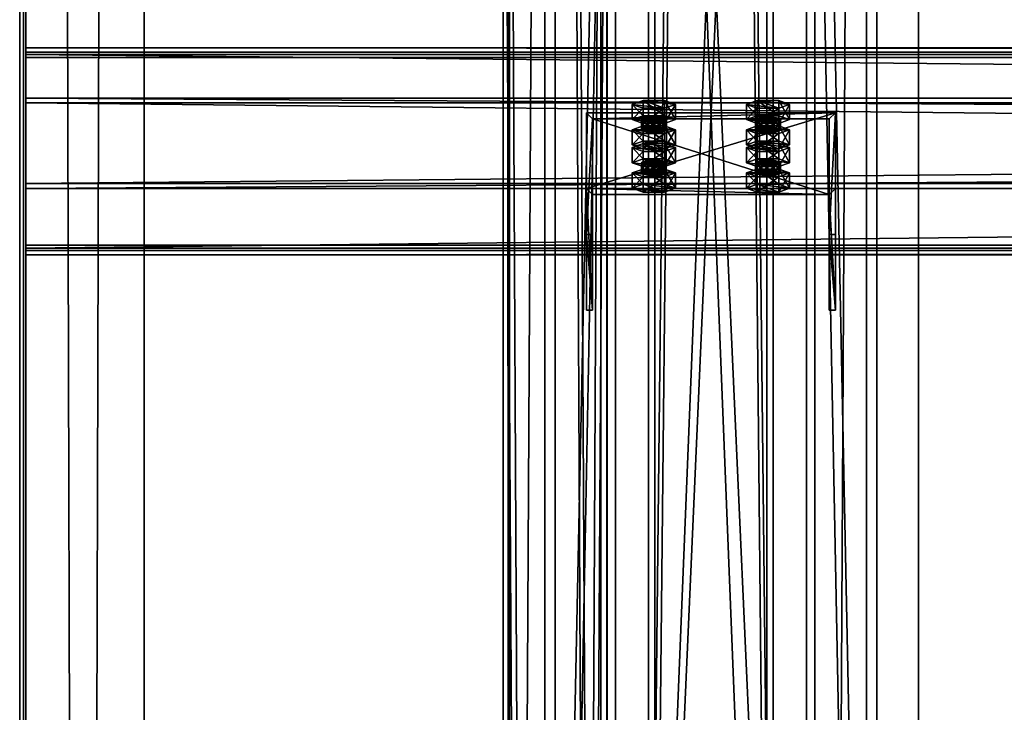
# Model space of a CAD drawing. Header units: millimetres. Extents: x -333 to 67333, y -930 to 39730.
# Tile 824 of 1056: x -333 to 141, y 31589 to 31923. Entities that reach past the tile are written whole.
import ezdxf

# ---------------------------------------------------------------- set-up
doc = ezdxf.new("R2010")
doc.units = ezdxf.units.MM
for name, color, linetype in [('13', 7, 'Continuous'), ('5', 7, 'Continuous'), ('6', 7, 'Continuous'), ('7', 7, 'Continuous'), ('8', 7, 'Continuous'), ('95', 7, 'Continuous'), ('99', 7, 'Continuous')]:
    doc.layers.add(name, color=color, linetype=linetype)

msp = doc.modelspace()

# ---------------------------------------------------------------- meshes
at = {"layer": '13', "color": 30}
mesh = msp.add_polyface(dxfattribs=at)
corners = [(-332.99, 19390.98, 7560.75), (-332.99, 19378.52, 7502.06), (-332.99, 39710.84, 3185.56), (-332.99, 39723.3, 3244.25), (-329.99, 19378.52, 7502.06), (-329.99, 39710.84, 3185.56), (-329.99, 19390.35, 7557.82), (-329.99, 39722.68, 3241.32), (-272.99, 19390.35, 7557.82), (-272.99, 39722.68, 3241.32), (-272.99, 19390.98, 7560.75), (-272.99, 39723.3, 3244.25)]
mesh.append_faces([[corners[k] for k in face] for face in [(0, 2, 3, 3), (1, 5, 2, 2), (4, 7, 5, 5), (6, 9, 7, 7), (8, 11, 9, 9), (10, 3, 11, 11), (0, 4, 1, 1), (8, 0, 10, 10), (7, 2, 5, 5)]], dxfattribs={"vtx0": -1, "color": 30})
mesh.append_faces([[corners[k] for k in face] for face in [(4, 0, 6, 6), (6, 0, 8, 8), (3, 7, 11, 11)]], dxfattribs={"vtx0": -1, "vtx1": -1, "color": 30})
mesh.append_faces([[corners[k] for k in face] for face in [(7, 3, 2, 2)]], dxfattribs={"vtx0": -1, "vtx2": -1, "vtx3": -1, "color": 30})
mesh.append_faces([[corners[k] for k in face] for face in [(9, 11, 7, 7)]], dxfattribs={"vtx1": -1, "color": 30})
mesh.append_faces([[corners[k] for k in face] for face in [(0, 1, 2, 2), (1, 4, 5, 5), (4, 6, 7, 7), (6, 8, 9, 9), (8, 10, 11, 11), (10, 0, 3, 3)]], dxfattribs={"vtx2": -1, "vtx3": -1, "color": 30})
mesh = msp.add_polyface(dxfattribs=at)
corners = [(-100, 29475, 2980), (-50, 29475, 2980), (-50, 38614.7, 2980), (-100, 38614.7, 2980), (-50, 29475, 2983), (-50, 38614.7, 2983), (-97, 29475, 2983), (-97, 38614.7, 2983), (-97, 29475, 3030), (-97, 38614.7, 3030), (-100, 29475, 3030), (-100, 38614.7, 3030)]
mesh.append_faces([[corners[k] for k in face] for face in [(0, 2, 3, 3), (1, 5, 2, 2), (4, 7, 5, 5), (6, 9, 7, 7), (8, 11, 9, 9), (10, 3, 11, 11), (0, 4, 1, 1), (8, 0, 10, 10), (7, 2, 5, 5)]], dxfattribs={"vtx0": -1, "color": 30})
mesh.append_faces([[corners[k] for k in face] for face in [(4, 0, 6, 6), (6, 0, 8, 8), (3, 7, 11, 11)]], dxfattribs={"vtx0": -1, "vtx1": -1, "color": 30})
mesh.append_faces([[corners[k] for k in face] for face in [(7, 3, 2, 2)]], dxfattribs={"vtx0": -1, "vtx2": -1, "vtx3": -1, "color": 30})
mesh.append_faces([[corners[k] for k in face] for face in [(9, 11, 7, 7)]], dxfattribs={"vtx1": -1, "color": 30})
mesh.append_faces([[corners[k] for k in face] for face in [(0, 1, 2, 2), (1, 4, 5, 5), (4, 6, 7, 7), (6, 8, 9, 9), (8, 10, 11, 11), (10, 0, 3, 3)]], dxfattribs={"vtx2": -1, "vtx3": -1, "color": 30})
mesh = msp.add_polyface(dxfattribs=at)
corners = [(-50.06, 32280.5, 4450), (-50.06, 32280.5, 4370), (-50.06, 23554.7, 4370), (-50.06, 23554.7, 4450), (-100.06, 32280.5, 4450), (-100.06, 23554.7, 4450), (-100.06, 32280.5, 4370), (-100.06, 23554.7, 4370), (-97.06, 23554.7, 4373), (-53.06, 23554.7, 4373), (-53.06, 23554.7, 4447), (-97.06, 23554.7, 4447), (-53.06, 32280.5, 4373), (-53.06, 32280.5, 4447), (-97.06, 32280.5, 4373), (-97.06, 32280.5, 4447)]
mesh.append_faces([[corners[k] for k in face] for face in [(0, 2, 3, 3), (4, 3, 5, 5), (6, 5, 7, 7), (12, 10, 9, 9), (14, 9, 8, 8), (15, 8, 11, 11), (13, 11, 10, 10), (1, 7, 2, 2)]], dxfattribs={"vtx0": -1, "color": 30})
mesh.append_faces([[corners[k] for k in face] for face in [(7, 8, 2, 2), (8, 5, 11, 11), (11, 5, 10, 10), (2, 9, 3, 3), (9, 2, 8, 8), (3, 10, 5, 5), (1, 12, 6, 6), (12, 0, 13, 13), (13, 0, 15, 15), (6, 14, 4, 4), (14, 6, 12, 12), (4, 15, 0, 0)]], dxfattribs={"vtx0": -1, "vtx1": -1, "color": 30})
mesh.append_faces([[corners[k] for k in face] for face in [(8, 7, 5, 5), (3, 9, 10, 10), (12, 1, 0, 0), (4, 14, 15, 15)]], dxfattribs={"vtx0": -1, "vtx2": -1, "vtx3": -1, "color": 30})
mesh.append_faces([[corners[k] for k in face] for face in [(0, 1, 2, 2), (4, 0, 3, 3), (6, 4, 5, 5), (12, 13, 10, 10), (14, 12, 9, 9), (15, 14, 8, 8), (13, 15, 11, 11), (1, 6, 7, 7)]], dxfattribs={"vtx2": -1, "vtx3": -1, "color": 30})
mesh = msp.add_polyface(dxfattribs=at)
corners = [(-330.01, 31812.86, 4917.42), (-330.01, 31885.25, 4902.03), (6099.99, 31885.25, 4902.03), (6099.99, 31812.86, 4917.42), (-330.01, 31844.08, 4708.36), (6099.99, 31844.08, 4708.36), (-330.01, 31904.73, 4695.47), (6099.99, 31904.73, 4695.47), (-330.01, 31907.43, 4708.19), (6099.99, 31907.43, 4708.19), (-330.01, 31909.38, 4707.77), (6099.99, 31909.38, 4707.77), (-330.01, 31906.27, 4693.1), (6099.99, 31906.27, 4693.1), (-330.01, 31841.71, 4706.82), (6099.99, 31841.71, 4706.82), (-330.01, 31882.87, 4900.49), (6099.99, 31882.87, 4900.49), (-330.01, 31814.4, 4915.05), (6099.99, 31814.4, 4915.05), (-330.01, 31811.7, 4902.33), (6099.99, 31811.7, 4902.33), (-330.01, 31809.74, 4902.75), (6099.99, 31809.74, 4902.75)]
mesh.append_faces([[corners[k] for k in face] for face in [(0, 2, 3, 3), (1, 5, 2, 2), (4, 7, 5, 5), (6, 9, 7, 7), (8, 11, 9, 9), (10, 13, 11, 11), (12, 15, 13, 13), (14, 17, 15, 15), (16, 19, 17, 17), (18, 21, 19, 19), (20, 23, 21, 21), (22, 3, 23, 23), (20, 0, 22, 22), (8, 12, 10, 10), (3, 21, 23, 23), (13, 9, 11, 11)]], dxfattribs={"vtx0": -1, "color": 30})
mesh.append_faces([[corners[k] for k in face] for face in [(1, 16, 4, 4), (16, 0, 18, 18), (18, 0, 20, 20), (12, 6, 14, 14), (14, 4, 16, 16), (21, 3, 19, 19), (2, 19, 3, 3), (19, 2, 17, 17), (17, 2, 15, 15)]], dxfattribs={"vtx0": -1, "vtx1": -1, "color": 30})
mesh.append_faces([[corners[k] for k in face] for face in [(16, 1, 0, 0), (12, 8, 6, 6), (14, 6, 4, 4), (15, 2, 5, 5), (5, 13, 15, 15), (13, 5, 7, 7), (13, 7, 9, 9)]], dxfattribs={"vtx0": -1, "vtx2": -1, "vtx3": -1, "color": 30})
mesh.append_faces([[corners[k] for k in face] for face in [(0, 1, 2, 2), (1, 4, 5, 5), (4, 6, 7, 7), (6, 8, 9, 9), (8, 10, 11, 11), (10, 12, 13, 13), (12, 14, 15, 15), (14, 16, 17, 17), (16, 18, 19, 19), (18, 20, 21, 21), (20, 22, 23, 23), (22, 0, 3, 3)]], dxfattribs={"vtx2": -1, "vtx3": -1, "color": 30})
at = {"layer": '5', "color": 131}
mesh = msp.add_polyface(dxfattribs=at)
corners = [(-46, 38614.7, 2984), (46, 38614.7, 2984), (46, 29415, 2984), (-46, 29415, 2984), (46, 38614.7, 3076), (46, 29415, 3076), (-46, 38614.7, 3076), (-46, 29415, 3076), (-50, 38614.7, 2980), (-50, 38614.7, 3080), (-50, 29415, 3080), (-50, 29415, 2980), (50, 38614.7, 3080), (50, 29415, 3080), (50, 38614.7, 2980), (50, 29415, 2980)]
mesh.append_faces([[corners[k] for k in face] for face in [(0, 2, 3, 3), (1, 5, 2, 2), (4, 7, 5, 5), (6, 3, 7, 7), (8, 10, 11, 11), (9, 13, 10, 10), (12, 15, 13, 13), (14, 11, 15, 15)]], dxfattribs={"vtx0": -1, "color": 131})
mesh.append_faces([[corners[k] for k in face] for face in [(9, 6, 12, 12), (6, 8, 0, 0), (0, 8, 1, 1), (12, 4, 14, 14), (4, 12, 6, 6), (14, 1, 8, 8), (11, 3, 15, 15), (3, 10, 7, 7), (7, 10, 5, 5), (15, 2, 13, 13), (2, 15, 3, 3), (13, 5, 10, 10)]], dxfattribs={"vtx0": -1, "vtx1": -1, "color": 131})
mesh.append_faces([[corners[k] for k in face] for face in [(6, 9, 8, 8), (14, 4, 1, 1), (3, 11, 10, 10), (13, 2, 5, 5)]], dxfattribs={"vtx0": -1, "vtx2": -1, "vtx3": -1, "color": 131})
mesh.append_faces([[corners[k] for k in face] for face in [(0, 1, 2, 2), (1, 4, 5, 5), (4, 6, 7, 7), (6, 0, 3, 3), (8, 9, 10, 10), (9, 12, 13, 13), (12, 14, 15, 15), (14, 8, 11, 11)]], dxfattribs={"vtx2": -1, "vtx3": -1, "color": 131})
at = {"layer": '6', "color": 2}
mesh = msp.add_polyface(dxfattribs=at)
corners = [(75, 30885.22, 4751.68), (-75, 30885.22, 4751.68), (-75, 38624.7, 3106.65), (75, 38624.7, 3106.65), (-75, 30916.41, 4898.4), (-75, 38774.7, 3228.12), (75, 30916.41, 4898.4), (75, 38774.7, 3228.12), (80, 30884.18, 4746.79), (80, 30917.45, 4903.29), (80, 38779.7, 3232.17), (80, 38619.7, 3102.61), (-80, 30917.45, 4903.29), (-80, 38779.7, 3232.17), (-80, 30884.18, 4746.79), (-80, 38619.7, 3102.61)]
mesh.append_faces([[corners[k] for k in face] for face in [(0, 2, 3, 3), (1, 5, 2, 2), (4, 7, 5, 5), (6, 3, 7, 7), (8, 10, 11, 11), (9, 13, 10, 10), (12, 15, 13, 13), (14, 11, 15, 15)]], dxfattribs={"vtx0": -1, "color": 2})
mesh.append_faces([[corners[k] for k in face] for face in [(9, 6, 12, 12), (6, 8, 0, 0), (0, 8, 1, 1), (12, 4, 14, 14), (4, 12, 6, 6), (14, 1, 8, 8), (11, 3, 15, 15), (3, 10, 7, 7), (7, 10, 5, 5), (15, 2, 13, 13), (2, 15, 3, 3), (13, 5, 10, 10)]], dxfattribs={"vtx0": -1, "vtx1": -1, "color": 2})
mesh.append_faces([[corners[k] for k in face] for face in [(6, 9, 8, 8), (14, 4, 1, 1), (3, 11, 10, 10), (13, 2, 5, 5)]], dxfattribs={"vtx0": -1, "vtx2": -1, "vtx3": -1, "color": 2})
mesh.append_faces([[corners[k] for k in face] for face in [(0, 1, 2, 2), (1, 4, 5, 5), (4, 6, 7, 7), (6, 0, 3, 3), (8, 9, 10, 10), (9, 12, 13, 13), (12, 14, 15, 15), (14, 8, 11, 11)]], dxfattribs={"vtx2": -1, "vtx3": -1, "color": 2})
at = {"layer": '7', "color": 6}
mesh = msp.add_polyface(dxfattribs=at)
corners = [(60, 31878.09, 4878), (-60, 31878.09, 4878), (-60, 31841.71, 4706.82), (60, 31841.71, 4706.82), (-60, 31819.4, 4890.47), (-60, 31783.02, 4719.29), (-57, 31819.4, 4890.47), (-57, 31783.02, 4719.29), (-57, 31875.16, 4878.62), (-57, 31838.77, 4707.44), (57, 31875.16, 4878.62), (57, 31838.77, 4707.44), (57, 31819.4, 4890.47), (57, 31783.02, 4719.29), (60, 31819.4, 4890.47), (60, 31783.02, 4719.29)]
mesh.append_faces([[corners[k] for k in face] for face in [(0, 2, 3, 3), (1, 5, 2, 2), (4, 7, 5, 5), (6, 9, 7, 7), (8, 11, 9, 9), (10, 13, 11, 11), (12, 15, 13, 13), (14, 3, 15, 15), (12, 0, 14, 14), (7, 2, 5, 5)]], dxfattribs={"vtx0": -1, "color": 6})
mesh.append_faces([[corners[k] for k in face] for face in [(1, 8, 4, 4), (8, 0, 10, 10), (10, 0, 12, 12), (3, 11, 15, 15), (11, 2, 9, 9), (9, 2, 7, 7)]], dxfattribs={"vtx0": -1, "vtx1": -1, "color": 6})
mesh.append_faces([[corners[k] for k in face] for face in [(8, 1, 0, 0), (11, 3, 2, 2)]], dxfattribs={"vtx0": -1, "vtx2": -1, "vtx3": -1, "color": 6})
mesh.append_faces([[corners[k] for k in face] for face in [(6, 4, 8, 8), (13, 15, 11, 11)]], dxfattribs={"vtx1": -1, "color": 6})
mesh.append_faces([[corners[k] for k in face] for face in [(0, 1, 2, 2), (1, 4, 5, 5), (4, 6, 7, 7), (6, 8, 9, 9), (8, 10, 11, 11), (10, 12, 13, 13), (12, 14, 15, 15), (14, 0, 3, 3)]], dxfattribs={"vtx2": -1, "vtx3": -1, "color": 6})
at = {"layer": '8', "color": 253}
mesh = msp.add_polyface(dxfattribs=at)
corners = [(27, 31200.22, 4679.61), (-27, 31200.22, 4679.61), (-27, 32558.7, 3080), (27, 32558.7, 3080), (-27, 31318.69, 4654.43), (-27, 32655.78, 3080), (27, 31318.69, 4654.43), (27, 32655.78, 3080), (30, 31195.42, 4680.63), (30, 31323.49, 4653.41), (30, 32659.72, 3080), (30, 32554.76, 3080), (-30, 31323.49, 4653.41), (-30, 32659.72, 3080), (-30, 31195.42, 4680.63), (-30, 32554.76, 3080)]
mesh.append_faces([[corners[k] for k in face] for face in [(0, 2, 3, 3), (1, 5, 2, 2), (4, 7, 5, 5), (6, 3, 7, 7), (8, 10, 11, 11), (9, 13, 10, 10), (12, 15, 13, 13), (14, 11, 15, 15)]], dxfattribs={"vtx0": -1, "color": 253})
mesh.append_faces([[corners[k] for k in face] for face in [(9, 6, 12, 12), (6, 8, 0, 0), (0, 8, 1, 1), (12, 4, 14, 14), (4, 12, 6, 6), (14, 1, 8, 8), (11, 3, 15, 15), (3, 10, 7, 7), (7, 10, 5, 5), (15, 2, 13, 13), (2, 15, 3, 3), (13, 5, 10, 10)]], dxfattribs={"vtx0": -1, "vtx1": -1, "color": 253})
mesh.append_faces([[corners[k] for k in face] for face in [(6, 9, 8, 8), (14, 4, 1, 1), (3, 11, 10, 10), (13, 2, 5, 5)]], dxfattribs={"vtx0": -1, "vtx2": -1, "vtx3": -1, "color": 253})
mesh.append_faces([[corners[k] for k in face] for face in [(0, 1, 2, 2), (1, 4, 5, 5), (4, 6, 7, 7), (6, 0, 3, 3), (8, 9, 10, 10), (9, 12, 13, 13), (12, 14, 15, 15), (14, 8, 11, 11)]], dxfattribs={"vtx2": -1, "vtx3": -1, "color": 253})
at = {"layer": '95', "color": 20}
mesh = msp.add_polyface(dxfattribs=at)
corners = [(-21.5, 31874.85, 4853.13), (-22.3, 31874.23, 4850.19), (-22.3, 31869.34, 4851.23), (-32.7, 31874.23, 4850.19), (-33.5, 31874.85, 4853.13), (-33.5, 31869.96, 4854.17), (-32.7, 31875.47, 4856.06), (-32.7, 31870.58, 4857.1), (-30.5, 31875.93, 4858.21), (-30.5, 31871.04, 4859.25), (-27.5, 31876.1, 4859), (-27.5, 31871.21, 4860.04), (-24.5, 31875.93, 4858.21), (-24.5, 31871.04, 4859.25), (-22.3, 31875.47, 4856.06), (-22.3, 31870.58, 4857.1), (-21.5, 31869.96, 4854.17), (-24.5, 31873.77, 4848.04), (-30.5, 31873.77, 4848.04), (-27.5, 31873.6, 4847.26), (-17.11, 31882.19, 4851.57), (-22.3, 31880.32, 4842.76), (-22.3, 31872.98, 4844.32), (-17.11, 31874.85, 4853.13), (-32.7, 31880.32, 4842.76), (-32.7, 31872.98, 4844.32), (-37.89, 31882.19, 4851.57), (-37.89, 31874.85, 4853.13), (-32.7, 31884.06, 4860.37), (-32.7, 31876.72, 4861.93), (-22.3, 31884.06, 4860.37), (-22.3, 31876.72, 4861.93)]
mesh.append_faces([[corners[k] for k in face] for face in [(6, 9, 7, 7), (8, 11, 9, 9), (10, 13, 11, 11), (12, 15, 13, 13), (17, 18, 19, 19), (8, 12, 10, 10), (20, 22, 23, 23), (21, 25, 22, 22), (24, 27, 25, 25), (26, 29, 27, 27), (28, 31, 29, 29), (30, 23, 31, 31), (21, 26, 24, 24), (28, 20, 30, 30), (23, 29, 31, 31), (27, 22, 25, 25)]], dxfattribs={"vtx0": -1, "color": 20})
mesh.append_faces([[corners[k] for k in face] for face in [(18, 17, 3, 3), (3, 1, 4, 4), (4, 1, 6, 6), (6, 14, 8, 8), (26, 21, 28, 28), (29, 22, 27, 27)]], dxfattribs={"vtx0": -1, "vtx1": -1, "color": 20})
mesh.append_faces([[corners[k] for k in face] for face in [(3, 17, 1, 1), (6, 1, 0, 0), (6, 0, 14, 14), (8, 14, 12, 12), (28, 21, 20, 20), (29, 23, 22, 22)]], dxfattribs={"vtx0": -1, "vtx2": -1, "vtx3": -1, "color": 20})
mesh.append_faces([[corners[k] for k in face] for face in [(0, 1, 2, 2), (3, 4, 5, 5), (4, 6, 7, 7), (6, 8, 9, 9), (8, 10, 11, 11), (10, 12, 13, 13), (12, 14, 15, 15), (14, 0, 16, 16), (20, 21, 22, 22), (21, 24, 25, 25), (24, 26, 27, 27), (26, 28, 29, 29), (28, 30, 31, 31), (30, 20, 23, 23)]], dxfattribs={"vtx2": -1, "vtx3": -1, "color": 20})
mesh = msp.add_polyface(dxfattribs=at)
corners = [(33.5, 31874.85, 4853.13), (32.7, 31874.23, 4850.19), (32.7, 31869.34, 4851.23), (22.3, 31874.23, 4850.19), (21.5, 31874.85, 4853.13), (21.5, 31869.96, 4854.17), (22.3, 31875.47, 4856.06), (22.3, 31870.58, 4857.1), (24.5, 31875.93, 4858.21), (24.5, 31871.04, 4859.25), (27.5, 31876.1, 4859), (27.5, 31871.21, 4860.04), (30.5, 31875.93, 4858.21), (30.5, 31871.04, 4859.25), (32.7, 31875.47, 4856.06), (32.7, 31870.58, 4857.1), (33.5, 31869.96, 4854.17), (30.5, 31873.77, 4848.04), (24.5, 31873.77, 4848.04), (27.5, 31873.6, 4847.26), (37.89, 31882.19, 4851.57), (32.7, 31880.32, 4842.76), (32.7, 31872.98, 4844.32), (37.89, 31874.85, 4853.13), (22.3, 31880.32, 4842.76), (22.3, 31872.98, 4844.32), (17.11, 31882.19, 4851.57), (17.11, 31874.85, 4853.13), (22.3, 31884.06, 4860.37), (22.3, 31876.72, 4861.93), (32.7, 31884.06, 4860.37), (32.7, 31876.72, 4861.93)]
mesh.append_faces([[corners[k] for k in face] for face in [(6, 9, 7, 7), (8, 11, 9, 9), (10, 13, 11, 11), (12, 15, 13, 13), (17, 18, 19, 19), (8, 12, 10, 10), (20, 22, 23, 23), (21, 25, 22, 22), (24, 27, 25, 25), (26, 29, 27, 27), (28, 31, 29, 29), (30, 23, 31, 31), (21, 26, 24, 24), (28, 20, 30, 30), (23, 29, 31, 31), (27, 22, 25, 25)]], dxfattribs={"vtx0": -1, "color": 20})
mesh.append_faces([[corners[k] for k in face] for face in [(18, 17, 3, 3), (3, 1, 4, 4), (4, 1, 6, 6), (6, 14, 8, 8), (26, 21, 28, 28), (29, 22, 27, 27)]], dxfattribs={"vtx0": -1, "vtx1": -1, "color": 20})
mesh.append_faces([[corners[k] for k in face] for face in [(3, 17, 1, 1), (6, 1, 0, 0), (6, 0, 14, 14), (8, 14, 12, 12), (28, 21, 20, 20), (29, 23, 22, 22)]], dxfattribs={"vtx0": -1, "vtx2": -1, "vtx3": -1, "color": 20})
mesh.append_faces([[corners[k] for k in face] for face in [(0, 1, 2, 2), (3, 4, 5, 5), (4, 6, 7, 7), (6, 8, 9, 9), (8, 10, 11, 11), (10, 12, 13, 13), (12, 14, 15, 15), (14, 0, 16, 16), (20, 21, 22, 22), (21, 24, 25, 25), (24, 26, 27, 27), (26, 28, 29, 29), (28, 30, 31, 31), (30, 20, 23, 23)]], dxfattribs={"vtx2": -1, "vtx3": -1, "color": 20})
mesh = msp.add_polyface(dxfattribs=at)
corners = [(-21.5, 31874.85, 4853.13), (-22.3, 31869.34, 4851.23), (-21.5, 31869.96, 4854.17), (-22.3, 31874.23, 4850.19), (-24.5, 31873.77, 4848.04), (-24.5, 31868.88, 4849.08), (-27.5, 31873.6, 4847.26), (-27.5, 31868.71, 4848.3), (-30.5, 31873.77, 4848.04), (-30.5, 31868.88, 4849.08), (-32.7, 31874.23, 4850.19), (-32.7, 31869.34, 4851.23), (-33.5, 31869.96, 4854.17), (-33.5, 31874.85, 4853.13), (-32.7, 31870.58, 4857.1), (-22.3, 31875.47, 4856.06), (-22.3, 31870.58, 4857.1), (-27.5, 31871.21, 4860.04), (-24.5, 31871.04, 4859.25), (-30.5, 31871.04, 4859.25), (-17.11, 31869.96, 4854.17), (-22.3, 31868.09, 4845.36), (-22.3, 31860.75, 4846.92), (-17.11, 31862.62, 4855.73), (-32.7, 31868.09, 4845.36), (-32.7, 31860.75, 4846.92), (-37.89, 31869.96, 4854.17), (-37.89, 31862.62, 4855.73), (-32.7, 31871.83, 4862.97), (-32.7, 31864.49, 4864.53), (-22.3, 31871.83, 4862.97), (-22.3, 31864.49, 4864.53), (-32.7, 31863.27, 4762.56), (-17.11, 31861.4, 4753.75), (-22.3, 31863.27, 4762.56)]
mesh.append_faces([[corners[k] for k in face] for face in [(0, 1, 2, 2), (3, 5, 1, 1), (4, 7, 5, 5), (6, 9, 7, 7), (8, 11, 9, 9), (10, 12, 11, 11), (13, 14, 12, 12), (15, 2, 16, 16), (16, 17, 18, 18), (9, 5, 7, 7), (20, 22, 23, 23), (21, 25, 22, 22), (24, 27, 25, 25), (26, 29, 27, 27), (28, 31, 29, 29), (30, 23, 31, 31), (21, 26, 24, 24), (28, 20, 30, 30), (23, 29, 31, 31), (32, 33, 34, 34)]], dxfattribs={"vtx0": -1, "color": 20})
mesh.append_faces([[corners[k] for k in face] for face in [(17, 16, 19, 19), (19, 2, 14, 14), (14, 1, 12, 12), (12, 1, 11, 11), (11, 5, 9, 9), (26, 20, 28, 28), (29, 22, 27, 27)]], dxfattribs={"vtx0": -1, "vtx1": -1, "color": 20})
mesh.append_faces([[corners[k] for k in face] for face in [(19, 16, 2, 2), (14, 2, 1, 1), (11, 1, 5, 5), (26, 21, 20, 20), (29, 23, 22, 22)]], dxfattribs={"vtx0": -1, "vtx2": -1, "vtx3": -1, "color": 20})
mesh.append_faces([[corners[k] for k in face] for face in [(3, 4, 5, 5), (4, 6, 7, 7), (6, 8, 9, 9), (8, 10, 11, 11), (20, 21, 22, 22), (21, 24, 25, 25), (24, 26, 27, 27), (26, 28, 29, 29), (28, 30, 31, 31), (30, 20, 23, 23)]], dxfattribs={"vtx2": -1, "vtx3": -1, "color": 20})
mesh = msp.add_polyface(dxfattribs=at)
corners = [(33.5, 31874.85, 4853.13), (32.7, 31869.34, 4851.23), (33.5, 31869.96, 4854.17), (32.7, 31874.23, 4850.19), (30.5, 31873.77, 4848.04), (30.5, 31868.88, 4849.08), (27.5, 31873.6, 4847.26), (27.5, 31868.71, 4848.3), (24.5, 31873.77, 4848.04), (24.5, 31868.88, 4849.08), (22.3, 31874.23, 4850.19), (22.3, 31869.34, 4851.23), (21.5, 31869.96, 4854.17), (21.5, 31874.85, 4853.13), (22.3, 31870.58, 4857.1), (32.7, 31875.47, 4856.06), (32.7, 31870.58, 4857.1), (27.5, 31871.21, 4860.04), (30.5, 31871.04, 4859.25), (24.5, 31871.04, 4859.25), (37.89, 31869.96, 4854.17), (32.7, 31868.09, 4845.36), (32.7, 31860.75, 4846.92), (37.89, 31862.62, 4855.73), (22.3, 31868.09, 4845.36), (22.3, 31860.75, 4846.92), (17.11, 31869.96, 4854.17), (17.11, 31862.62, 4855.73), (22.3, 31871.83, 4862.97), (22.3, 31864.49, 4864.53), (32.7, 31871.83, 4862.97), (32.7, 31864.49, 4864.53), (22.3, 31863.27, 4762.56), (37.89, 31861.4, 4753.75), (32.7, 31863.27, 4762.56)]
mesh.append_faces([[corners[k] for k in face] for face in [(0, 1, 2, 2), (3, 5, 1, 1), (4, 7, 5, 5), (6, 9, 7, 7), (8, 11, 9, 9), (10, 12, 11, 11), (13, 14, 12, 12), (15, 2, 16, 16), (16, 17, 18, 18), (9, 5, 7, 7), (20, 22, 23, 23), (21, 25, 22, 22), (24, 27, 25, 25), (26, 29, 27, 27), (28, 31, 29, 29), (30, 23, 31, 31), (21, 26, 24, 24), (28, 20, 30, 30), (23, 29, 31, 31), (32, 33, 34, 34)]], dxfattribs={"vtx0": -1, "color": 20})
mesh.append_faces([[corners[k] for k in face] for face in [(17, 16, 19, 19), (19, 2, 14, 14), (14, 2, 12, 12), (12, 5, 11, 11), (11, 5, 9, 9), (26, 20, 28, 28), (29, 22, 27, 27)]], dxfattribs={"vtx0": -1, "vtx1": -1, "color": 20})
mesh.append_faces([[corners[k] for k in face] for face in [(19, 16, 2, 2), (12, 2, 1, 1), (12, 1, 5, 5), (26, 21, 20, 20), (29, 23, 22, 22)]], dxfattribs={"vtx0": -1, "vtx2": -1, "vtx3": -1, "color": 20})
mesh.append_faces([[corners[k] for k in face] for face in [(3, 4, 5, 5), (4, 6, 7, 7), (6, 8, 9, 9), (8, 10, 11, 11), (20, 21, 22, 22), (21, 24, 25, 25), (24, 26, 27, 27), (26, 28, 29, 29), (28, 30, 31, 31), (30, 20, 23, 23)]], dxfattribs={"vtx2": -1, "vtx3": -1, "color": 20})
mesh = msp.add_polyface(dxfattribs=at)
corners = [(-37.89, 31862.62, 4855.73), (-22.3, 31860.75, 4846.92), (-32.7, 31860.75, 4846.92), (-21.5, 31854.06, 4755.31), (-22.3, 31853.44, 4752.38), (-22.3, 31848.55, 4753.42), (-32.7, 31853.44, 4752.38), (-33.5, 31854.06, 4755.31), (-33.5, 31849.17, 4756.35), (-32.7, 31854.68, 4758.25), (-32.7, 31849.79, 4759.29), (-30.5, 31855.14, 4760.4), (-30.5, 31850.25, 4761.43), (-27.5, 31855.31, 4761.18), (-27.5, 31850.42, 4762.22), (-24.5, 31855.14, 4760.4), (-24.5, 31850.25, 4761.43), (-22.3, 31854.68, 4758.25), (-22.3, 31849.79, 4759.29), (-21.5, 31849.17, 4756.35), (-24.5, 31852.98, 4750.23), (-30.5, 31852.98, 4750.23), (-27.5, 31852.81, 4749.44), (-17.11, 31861.4, 4753.75), (-22.3, 31859.52, 4744.95), (-22.3, 31852.19, 4746.51), (-17.11, 31854.06, 4755.31), (-32.7, 31859.52, 4744.95), (-32.7, 31852.19, 4746.51), (-37.89, 31861.4, 4753.75), (-37.89, 31854.06, 4755.31), (-32.7, 31863.27, 4762.56), (-32.7, 31855.93, 4764.12), (-22.3, 31863.27, 4762.56), (-22.3, 31855.93, 4764.12)]
mesh.append_faces([[corners[k] for k in face] for face in [(0, 1, 2, 2), (9, 12, 10, 10), (11, 14, 12, 12), (13, 16, 14, 14), (15, 18, 16, 16), (20, 21, 22, 22), (11, 15, 13, 13), (23, 25, 26, 26), (24, 28, 25, 25), (27, 30, 28, 28), (29, 32, 30, 30), (31, 34, 32, 32), (33, 26, 34, 34), (24, 29, 27, 27), (26, 32, 34, 34), (30, 25, 28, 28)]], dxfattribs={"vtx0": -1, "color": 20})
mesh.append_faces([[corners[k] for k in face] for face in [(21, 20, 6, 6), (6, 4, 7, 7), (7, 4, 9, 9), (9, 17, 11, 11), (29, 24, 31, 31), (32, 25, 30, 30)]], dxfattribs={"vtx0": -1, "vtx1": -1, "color": 20})
mesh.append_faces([[corners[k] for k in face] for face in [(6, 20, 4, 4), (9, 4, 3, 3), (9, 3, 17, 17), (11, 17, 15, 15), (31, 24, 23, 23), (32, 26, 25, 25)]], dxfattribs={"vtx0": -1, "vtx2": -1, "vtx3": -1, "color": 20})
mesh.append_faces([[corners[k] for k in face] for face in [(3, 4, 5, 5), (6, 7, 8, 8), (7, 9, 10, 10), (9, 11, 12, 12), (11, 13, 14, 14), (13, 15, 16, 16), (15, 17, 18, 18), (17, 3, 19, 19), (23, 24, 25, 25), (24, 27, 28, 28), (27, 29, 30, 30), (29, 31, 32, 32), (31, 33, 34, 34), (33, 23, 26, 26)]], dxfattribs={"vtx2": -1, "vtx3": -1, "color": 20})
mesh = msp.add_polyface(dxfattribs=at)
corners = [(17.11, 31862.62, 4855.73), (32.7, 31860.75, 4846.92), (22.3, 31860.75, 4846.92), (33.5, 31854.06, 4755.31), (32.7, 31853.44, 4752.38), (32.7, 31848.55, 4753.42), (22.3, 31853.44, 4752.38), (21.5, 31854.06, 4755.31), (21.5, 31849.17, 4756.35), (22.3, 31854.68, 4758.25), (22.3, 31849.79, 4759.29), (24.5, 31855.14, 4760.4), (24.5, 31850.25, 4761.43), (27.5, 31855.31, 4761.18), (27.5, 31850.42, 4762.22), (30.5, 31855.14, 4760.4), (30.5, 31850.25, 4761.43), (32.7, 31854.68, 4758.25), (32.7, 31849.79, 4759.29), (33.5, 31849.17, 4756.35), (30.5, 31852.98, 4750.23), (24.5, 31852.98, 4750.23), (27.5, 31852.81, 4749.44), (37.89, 31861.4, 4753.75), (32.7, 31859.52, 4744.95), (32.7, 31852.19, 4746.51), (37.89, 31854.06, 4755.31), (22.3, 31859.52, 4744.95), (22.3, 31852.19, 4746.51), (17.11, 31861.4, 4753.75), (17.11, 31854.06, 4755.31), (22.3, 31863.27, 4762.56), (22.3, 31855.93, 4764.12), (32.7, 31863.27, 4762.56), (32.7, 31855.93, 4764.12)]
mesh.append_faces([[corners[k] for k in face] for face in [(0, 1, 2, 2), (9, 12, 10, 10), (11, 14, 12, 12), (13, 16, 14, 14), (15, 18, 16, 16), (20, 21, 22, 22), (11, 15, 13, 13), (23, 25, 26, 26), (24, 28, 25, 25), (27, 30, 28, 28), (29, 32, 30, 30), (31, 34, 32, 32), (33, 26, 34, 34), (24, 29, 27, 27), (26, 32, 34, 34), (30, 25, 28, 28)]], dxfattribs={"vtx0": -1, "color": 20})
mesh.append_faces([[corners[k] for k in face] for face in [(21, 20, 6, 6), (6, 4, 7, 7), (7, 4, 9, 9), (9, 17, 11, 11), (29, 24, 31, 31), (32, 25, 30, 30)]], dxfattribs={"vtx0": -1, "vtx1": -1, "color": 20})
mesh.append_faces([[corners[k] for k in face] for face in [(6, 20, 4, 4), (9, 4, 3, 3), (9, 3, 17, 17), (11, 17, 15, 15), (31, 24, 23, 23), (32, 26, 25, 25)]], dxfattribs={"vtx0": -1, "vtx2": -1, "vtx3": -1, "color": 20})
mesh.append_faces([[corners[k] for k in face] for face in [(3, 4, 5, 5), (6, 7, 8, 8), (7, 9, 10, 10), (9, 11, 12, 12), (11, 13, 14, 14), (13, 15, 16, 16), (15, 17, 18, 18), (17, 3, 19, 19), (23, 24, 25, 25), (24, 27, 28, 28), (27, 29, 30, 30), (29, 31, 32, 32), (31, 33, 34, 34), (33, 23, 26, 26)]], dxfattribs={"vtx2": -1, "vtx3": -1, "color": 20})
mesh = msp.add_polyface(dxfattribs=at)
corners = [(-21.5, 31854.06, 4755.31), (-22.3, 31848.55, 4753.42), (-21.5, 31849.17, 4756.35), (-22.3, 31853.44, 4752.38), (-24.5, 31852.98, 4750.23), (-24.5, 31848.09, 4751.27), (-27.5, 31852.81, 4749.44), (-27.5, 31847.92, 4750.48), (-30.5, 31852.98, 4750.23), (-30.5, 31848.09, 4751.27), (-32.7, 31853.44, 4752.38), (-32.7, 31848.55, 4753.42), (-33.5, 31849.17, 4756.35), (-33.5, 31854.06, 4755.31), (-32.7, 31849.79, 4759.29), (-22.3, 31854.68, 4758.25), (-22.3, 31849.79, 4759.29), (-27.5, 31850.42, 4762.22), (-24.5, 31850.25, 4761.43), (-30.5, 31850.25, 4761.43), (-17.11, 31849.17, 4756.35), (-22.3, 31847.3, 4747.55), (-22.3, 31839.96, 4749.11), (-17.11, 31841.83, 4757.91), (-32.7, 31847.3, 4747.55), (-32.7, 31839.96, 4749.11), (-37.89, 31849.17, 4756.35), (-37.89, 31841.83, 4757.91), (-32.7, 31851.04, 4765.16), (-32.7, 31843.7, 4766.71), (-22.3, 31851.04, 4765.16), (-22.3, 31843.7, 4766.71)]
mesh.append_faces([[corners[k] for k in face] for face in [(0, 1, 2, 2), (3, 5, 1, 1), (4, 7, 5, 5), (6, 9, 7, 7), (8, 11, 9, 9), (10, 12, 11, 11), (13, 14, 12, 12), (15, 2, 16, 16), (16, 17, 18, 18), (9, 5, 7, 7), (20, 22, 23, 23), (21, 25, 22, 22), (24, 27, 25, 25), (26, 29, 27, 27), (28, 31, 29, 29), (30, 23, 31, 31), (21, 26, 24, 24), (28, 20, 30, 30), (23, 29, 31, 31), (27, 22, 25, 25)]], dxfattribs={"vtx0": -1, "color": 20})
mesh.append_faces([[corners[k] for k in face] for face in [(17, 16, 19, 19), (19, 2, 14, 14), (14, 1, 12, 12), (12, 1, 11, 11), (11, 5, 9, 9), (26, 20, 28, 28), (29, 22, 27, 27)]], dxfattribs={"vtx0": -1, "vtx1": -1, "color": 20})
mesh.append_faces([[corners[k] for k in face] for face in [(19, 16, 2, 2), (14, 2, 1, 1), (11, 1, 5, 5), (26, 21, 20, 20), (29, 23, 22, 22)]], dxfattribs={"vtx0": -1, "vtx2": -1, "vtx3": -1, "color": 20})
mesh.append_faces([[corners[k] for k in face] for face in [(3, 4, 5, 5), (4, 6, 7, 7), (6, 8, 9, 9), (8, 10, 11, 11), (20, 21, 22, 22), (21, 24, 25, 25), (24, 26, 27, 27), (26, 28, 29, 29), (28, 30, 31, 31), (30, 20, 23, 23)]], dxfattribs={"vtx2": -1, "vtx3": -1, "color": 20})
mesh = msp.add_polyface(dxfattribs=at)
corners = [(33.5, 31854.06, 4755.31), (32.7, 31848.55, 4753.42), (33.5, 31849.17, 4756.35), (32.7, 31853.44, 4752.38), (30.5, 31852.98, 4750.23), (30.5, 31848.09, 4751.27), (27.5, 31852.81, 4749.44), (27.5, 31847.92, 4750.48), (24.5, 31852.98, 4750.23), (24.5, 31848.09, 4751.27), (22.3, 31853.44, 4752.38), (22.3, 31848.55, 4753.42), (21.5, 31849.17, 4756.35), (21.5, 31854.06, 4755.31), (22.3, 31849.79, 4759.29), (32.7, 31854.68, 4758.25), (32.7, 31849.79, 4759.29), (27.5, 31850.42, 4762.22), (30.5, 31850.25, 4761.43), (24.5, 31850.25, 4761.43), (37.89, 31849.17, 4756.35), (32.7, 31847.3, 4747.55), (32.7, 31839.96, 4749.11), (37.89, 31841.83, 4757.91), (22.3, 31847.3, 4747.55), (22.3, 31839.96, 4749.11), (17.11, 31849.17, 4756.35), (17.11, 31841.83, 4757.91), (22.3, 31851.04, 4765.16), (22.3, 31843.7, 4766.71), (32.7, 31851.04, 4765.16), (32.7, 31843.7, 4766.71)]
mesh.append_faces([[corners[k] for k in face] for face in [(0, 1, 2, 2), (3, 5, 1, 1), (4, 7, 5, 5), (6, 9, 7, 7), (8, 11, 9, 9), (10, 12, 11, 11), (13, 14, 12, 12), (15, 2, 16, 16), (16, 17, 18, 18), (9, 5, 7, 7), (20, 22, 23, 23), (21, 25, 22, 22), (24, 27, 25, 25), (26, 29, 27, 27), (28, 31, 29, 29), (30, 23, 31, 31), (21, 26, 24, 24), (28, 20, 30, 30), (23, 29, 31, 31), (27, 22, 25, 25)]], dxfattribs={"vtx0": -1, "color": 20})
mesh.append_faces([[corners[k] for k in face] for face in [(17, 16, 19, 19), (19, 2, 14, 14), (14, 2, 12, 12), (12, 5, 11, 11), (11, 5, 9, 9), (26, 20, 28, 28), (29, 22, 27, 27)]], dxfattribs={"vtx0": -1, "vtx1": -1, "color": 20})
mesh.append_faces([[corners[k] for k in face] for face in [(19, 16, 2, 2), (12, 2, 1, 1), (12, 1, 5, 5), (26, 21, 20, 20), (29, 23, 22, 22)]], dxfattribs={"vtx0": -1, "vtx2": -1, "vtx3": -1, "color": 20})
mesh.append_faces([[corners[k] for k in face] for face in [(3, 4, 5, 5), (4, 6, 7, 7), (6, 8, 9, 9), (8, 10, 11, 11), (20, 21, 22, 22), (21, 24, 25, 25), (24, 26, 27, 27), (26, 28, 29, 29), (28, 30, 31, 31), (30, 20, 23, 23)]], dxfattribs={"vtx2": -1, "vtx3": -1, "color": 20})
at = {"layer": '99', "color": 7}
mesh = msp.add_polyface(dxfattribs=at)
corners = [(100, 1810, 1000), (-100, 1810, 1000), (-100, 4590, 1000), (100, 4590, 1000), (100, 1810, 2280), (-100, 1810, 2280), (100, 4590, 2280), (-100, 4590, 2280), (100, 0, 2950), (-100, 0, 2950), (-100, 38800, 2950), (100, 38800, 2950), (100, 38800, -700), (-100, 38800, -700), (-100, 0, -700), (100, 0, -700), (100, 36990, 2280), (-100, 36990, 2280), (-100, 34210, 2280), (100, 34210, 2280), (-100, 34210, 1000), (100, 34210, 1000), (-100, 36990, 1000), (100, 36990, 1000), (100, 19847.42, 2200), (-100, 19847.42, 2200), (-100, 18949.94, 2200), (100, 18949.94, 2200), (-100, 18949.94, 100), (100, 18949.94, 100), (-100, 19847.42, 100), (100, 19847.42, 100), (100, 30990, 2280), (-100, 30990, 2280), (-100, 28210, 2280), (100, 28210, 2280), (-100, 28210, 1000), (100, 28210, 1000), (-100, 30990, 1000), (100, 30990, 1000), (100, 24990, 2280), (-100, 24990, 2280), (-100, 22210, 2280), (100, 22210, 2280), (-100, 22210, 1000), (100, 22210, 1000), (-100, 24990, 1000), (100, 24990, 1000), (100, 16590, 2280), (-100, 16590, 2280), (-100, 13810, 2280), (100, 13810, 2280), (-100, 13810, 1000), (100, 13810, 1000), (-100, 16590, 1000), (100, 16590, 1000), (100, 10590, 1000), (100, 10590, 2280), (100, 7810, 2280), (100, 7810, 1000), (-100, 7810, 2280), (-100, 7810, 1000), (-100, 10590, 1000), (-100, 10590, 2280)]
mesh.append_faces([[corners[k] for k in face] for face in [(0, 2, 3, 3), (4, 1, 0, 0), (6, 5, 4, 4), (3, 7, 6, 6), (8, 10, 11, 11), (12, 10, 13, 13), (14, 12, 13, 13), (8, 14, 9, 9), (16, 18, 19, 19), (19, 20, 21, 21), (21, 22, 23, 23), (23, 17, 16, 16), (24, 26, 27, 27), (27, 28, 29, 29), (29, 30, 31, 31), (31, 25, 24, 24), (32, 34, 35, 35), (35, 36, 37, 37), (37, 38, 39, 39), (39, 33, 32, 32), (40, 42, 43, 43), (43, 44, 45, 45), (45, 46, 47, 47), (47, 41, 40, 40), (48, 50, 51, 51), (51, 52, 53, 53), (53, 54, 55, 55), (55, 49, 48, 48), (58, 61, 59, 59), (59, 62, 56, 56), (56, 63, 57, 57), (57, 60, 58, 58)]], dxfattribs={"vtx0": -1, "color": 7})
mesh.append_faces([[corners[k] for k in face] for face in [(29, 55, 27, 27), (55, 56, 53, 53), (27, 48, 24, 24), (15, 29, 12, 12), (0, 8, 4, 4), (4, 8, 6, 6), (58, 8, 57, 57), (51, 8, 48, 48), (43, 8, 40, 40), (35, 8, 32, 32), (19, 8, 16, 16), (12, 23, 11, 11), (31, 12, 29, 29), (23, 39, 21, 21), (11, 16, 8, 8), (32, 21, 39, 39), (21, 32, 19, 19), (40, 37, 47, 47), (37, 40, 35, 35), (24, 45, 31, 31), (45, 24, 43, 43), (57, 53, 56, 56), (53, 57, 51, 51), (6, 59, 3, 3), (59, 6, 58, 58), (42, 25, 44, 44), (25, 42, 26, 26), (44, 30, 46, 46), (36, 30, 38, 38), (20, 30, 22, 22), (9, 5, 10, 10), (5, 14, 1, 1), (1, 14, 2, 2), (61, 14, 62, 62), (52, 14, 54, 54), (28, 14, 30, 30), (10, 17, 13, 13), (17, 33, 18, 18), (13, 30, 14, 14), (38, 18, 33, 33), (18, 38, 20, 20), (46, 34, 41, 41), (34, 46, 36, 36), (26, 54, 28, 28), (62, 50, 63, 63), (50, 62, 52, 52), (2, 60, 7, 7), (60, 2, 61, 61)]], dxfattribs={"vtx0": -1, "vtx1": -1, "color": 7})
mesh.append_faces([[corners[k] for k in face] for face in [(55, 29, 0, 0), (55, 3, 59, 59), (29, 15, 0, 0), (6, 8, 58, 58), (57, 8, 51, 51), (48, 8, 43, 43), (40, 8, 35, 35), (32, 8, 19, 19), (23, 12, 31, 31), (23, 31, 45, 45), (23, 47, 37, 37), (43, 24, 48, 48), (46, 30, 36, 36), (38, 30, 20, 20), (2, 14, 61, 61), (62, 14, 52, 52), (54, 14, 28, 28), (17, 10, 5, 5), (17, 7, 60, 60), (17, 63, 50, 50), (17, 49, 42, 42), (17, 41, 34, 34), (13, 22, 30, 30), (49, 26, 42, 42)]], dxfattribs={"vtx0": -1, "vtx1": -1, "vtx2": -1, "vtx3": -1, "color": 7})
mesh.append_faces([[corners[k] for k in face] for face in [(55, 0, 3, 3), (55, 59, 56, 56), (27, 55, 48, 48), (0, 15, 8, 8), (23, 45, 47, 47), (23, 37, 39, 39), (11, 23, 16, 16), (44, 25, 30, 30), (5, 9, 14, 14), (17, 5, 7, 7), (17, 60, 63, 63), (17, 50, 49, 49), (17, 42, 41, 41), (17, 34, 33, 33), (13, 17, 22, 22), (26, 49, 54, 54)]], dxfattribs={"vtx0": -1, "vtx2": -1, "vtx3": -1, "color": 7})
mesh.append_faces([[corners[k] for k in face] for face in [(0, 1, 2, 2), (4, 5, 1, 1), (6, 7, 5, 5), (3, 2, 7, 7), (8, 9, 10, 10), (12, 11, 10, 10), (14, 15, 12, 12), (8, 15, 14, 14), (16, 17, 18, 18), (19, 18, 20, 20), (21, 20, 22, 22), (23, 22, 17, 17), (24, 25, 26, 26), (27, 26, 28, 28), (29, 28, 30, 30), (31, 30, 25, 25), (32, 33, 34, 34), (35, 34, 36, 36), (37, 36, 38, 38), (39, 38, 33, 33), (40, 41, 42, 42), (43, 42, 44, 44), (45, 44, 46, 46), (47, 46, 41, 41), (48, 49, 50, 50), (51, 50, 52, 52), (53, 52, 54, 54), (55, 54, 49, 49), (58, 60, 61, 61), (59, 61, 62, 62), (56, 62, 63, 63), (57, 63, 60, 60)]], dxfattribs={"vtx2": -1, "vtx3": -1, "color": 7})

doc.saveas('drawing.dxf')
